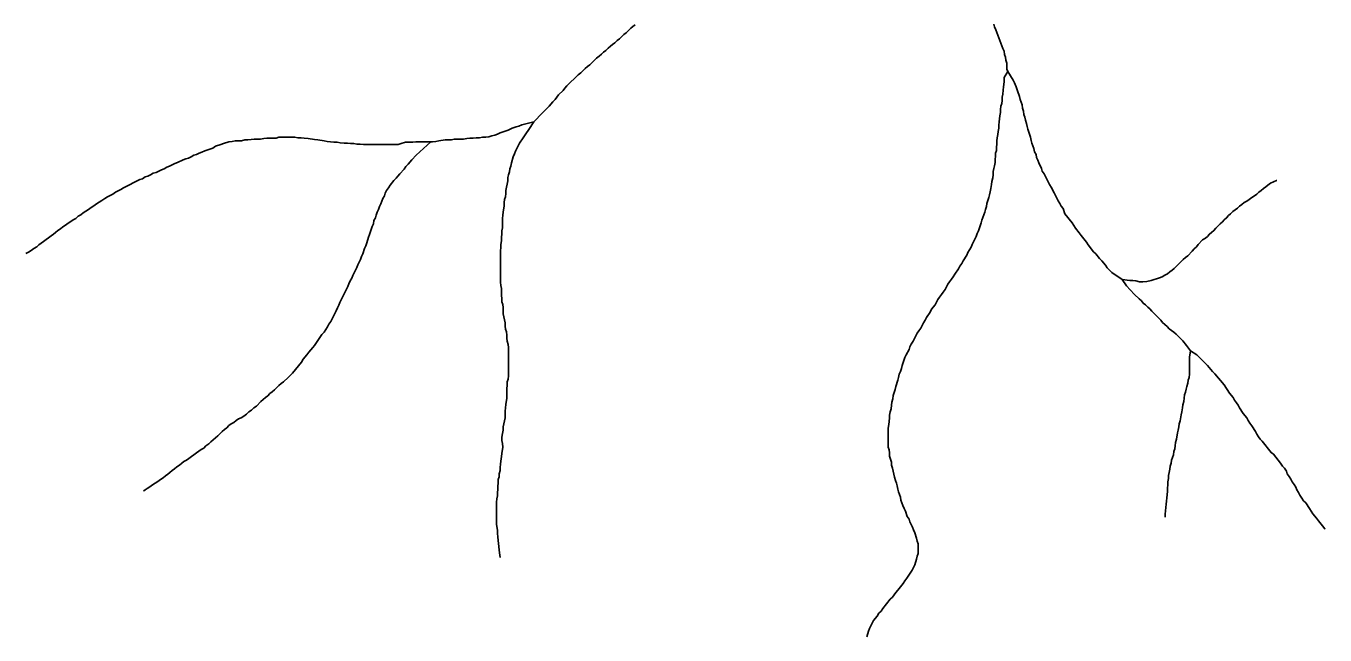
# Model space of a CAD drawing. Extents: x 652.3 to 678, y 7316.9 to 7344.9.
# Drawn here: x 658.417 to 660.712, y 7331.754 to 7332.83 of the extents above; entities that cross this region are included whole.
import ezdxf

# ---------------------------------------------------------------- set-up
doc = ezdxf.new("R2010")
doc.units = 0
doc.header["$LTSCALE"] = 0.032
doc.layers.add('7', color=7, linetype='Continuous', lineweight=25)

msp = doc.modelspace()

# ---------------------------------------------------------------- linework, layer by layer
at = {"layer": '7'}
for points in [[(659.4931, 7332.8324), (659.4892, 7332.8292), (659.4852, 7332.826), (659.4812, 7332.822), (659.4772, 7332.818), (659.4732, 7332.8149), (659.4693, 7332.8117), (659.4653, 7332.8077), (659.4613, 7332.8045), (659.4573, 7332.8005), (659.4533, 7332.7973), (659.4494, 7332.7942), (659.4454, 7332.791), (659.4414, 7332.787), (659.4374, 7332.7838), (659.4335, 7332.7806), (659.4295, 7332.7767), (659.4247, 7332.7735), (659.4128, 7332.7615), (659.4088, 7332.7584), (659.4048, 7332.7552), (659.3969, 7332.7472), (659.3921, 7332.744), (659.3722, 7332.7241), (659.369, 7332.7202), (659.3658, 7332.7162), (659.3579, 7332.7082), (659.3515, 7332.7003), (659.3475, 7332.6963), (659.3412, 7332.6883), (659.3372, 7332.6844), (659.3292, 7332.6764), (659.3141, 7332.6605)], [(660.1265, 7332.8332), (660.1281, 7332.8284), (660.1305, 7332.8236), (660.1337, 7332.8141), (660.1353, 7332.8093), (660.1376, 7332.8045), (660.1408, 7332.795), (660.1424, 7332.7902), (660.1448, 7332.7854), (660.1456, 7332.7798), (660.1472, 7332.7751), (660.148, 7332.7695), (660.1496, 7332.7647), (660.1496, 7332.7536), (660.1512, 7332.7496)], [(660.1512, 7332.7496), (660.1448, 7332.7393), (660.1448, 7332.7313), (660.144, 7332.7226), (660.1432, 7332.717), (660.1424, 7332.7098), (660.1416, 7332.7043), (660.1416, 7332.6987), (660.1408, 7332.6931), (660.1392, 7332.6883), (660.1384, 7332.6828), (660.1384, 7332.6772), (660.1376, 7332.6716), (660.136, 7332.6605), (660.1353, 7332.6549), (660.1353, 7332.6494), (660.1345, 7332.6438), (660.1337, 7332.6382), (660.1329, 7332.6326), (660.1321, 7332.6271), (660.1321, 7332.6215), (660.1313, 7332.6159), (660.1313, 7332.6104), (660.1297, 7332.6056), (660.1297, 7332.6), (660.1289, 7332.5944), (660.1289, 7332.5889), (660.1281, 7332.5833), (660.1265, 7332.5785), (660.1257, 7332.573), (660.1257, 7332.5674), (660.1249, 7332.5618), (660.1233, 7332.5555), (660.1225, 7332.5499), (660.1217, 7332.5427), (660.1201, 7332.5372), (660.1193, 7332.5316), (660.1177, 7332.5268), (660.1162, 7332.522), (660.1146, 7332.5165), (660.1138, 7332.5109), (660.1122, 7332.5061), (660.1106, 7332.5014), (660.1058, 7332.487), (660.1042, 7332.4823), (660.0994, 7332.4679), (660.0971, 7332.4632), (660.0955, 7332.4584), (660.0907, 7332.4488), (660.0883, 7332.4441), (660.0867, 7332.4393), (660.0835, 7332.4345), (660.0811, 7332.4297), (660.0788, 7332.425), (660.0724, 7332.4154), (660.07, 7332.4106), (660.0668, 7332.4059), (660.0644, 7332.4011)], [(660.1512, 7332.7496), (660.1607, 7332.7345), (660.1631, 7332.7297), (660.1663, 7332.7226), (660.1687, 7332.7154), (660.1719, 7332.7058), (660.1734, 7332.7003), (660.1766, 7332.6907), (660.1774, 7332.6852), (660.179, 7332.6796), (660.1798, 7332.674), (660.1814, 7332.6692), (660.183, 7332.6637), (660.1846, 7332.6581), (660.1854, 7332.6525), (660.187, 7332.6478), (660.1917, 7332.6334), (660.1925, 7332.6279), (660.1941, 7332.6231), (660.1957, 7332.6183), (660.1973, 7332.6135), (660.1989, 7332.608), (660.2013, 7332.6032), (660.2021, 7332.5976), (660.2045, 7332.5929), (660.2061, 7332.5881), (660.2108, 7332.5785), (660.2124, 7332.5738), (660.2156, 7332.569), (660.2228, 7332.5547), (660.2252, 7332.5499), (660.2283, 7332.5451), (660.2331, 7332.5356), (660.2355, 7332.5308), (660.2403, 7332.5212), (660.2435, 7332.5165), (660.2459, 7332.5117), (660.249, 7332.5077), (660.2522, 7332.4982), (660.2649, 7332.4823), (660.2713, 7332.4727), (660.2777, 7332.4648), (660.2809, 7332.46), (660.2904, 7332.448), (660.2936, 7332.4433), (660.3031, 7332.4313), (660.3071, 7332.4274), (660.3135, 7332.4194), (660.3175, 7332.4154), (660.3238, 7332.4075), (660.327, 7332.4027), (660.335, 7332.3947), (660.3533, 7332.382)], [(659.1319, 7332.6255), (659.1351, 7332.6255), (659.1406, 7332.6263), (659.1462, 7332.6271), (659.1574, 7332.6287), (659.1685, 7332.6287), (659.1733, 7332.6303), (659.19, 7332.6303), (659.1955, 7332.6311), (659.2011, 7332.6318), (659.2067, 7332.6318), (659.2123, 7332.6326), (659.2178, 7332.6326), (659.2234, 7332.6334), (659.229, 7332.6334), (659.2345, 7332.6342), (659.2401, 7332.6358), (659.2449, 7332.6374), (659.2497, 7332.639), (659.2544, 7332.6414), (659.2687, 7332.6462), (659.2759, 7332.6494), (659.2831, 7332.6517), (659.2878, 7332.6533), (659.2926, 7332.6557), (659.3141, 7332.6605)], [(659.3141, 7332.6605), (659.3053, 7332.647), (659.2998, 7332.6398), (659.295, 7332.6326), (659.2886, 7332.6231), (659.2863, 7332.6183), (659.2815, 7332.6088), (659.2799, 7332.604), (659.2775, 7332.5992), (659.2743, 7332.5881), (659.2735, 7332.5825), (659.2719, 7332.5777), (659.2711, 7332.5722), (659.2695, 7332.5674), (659.268, 7332.5626), (659.268, 7332.5563), (659.2672, 7332.5507), (659.2656, 7332.5451), (659.2648, 7332.5395), (659.2648, 7332.534), (659.264, 7332.5284), (659.2624, 7332.5236), (659.2616, 7332.5181), (659.2616, 7332.5125), (659.26, 7332.5014), (659.2592, 7332.4958), (659.2584, 7332.4902), (659.2584, 7332.4735), (659.2576, 7332.4679), (659.2576, 7332.4624), (659.2568, 7332.4568), (659.2568, 7332.4504), (659.256, 7332.4441), (659.256, 7332.4385), (659.2552, 7332.4329), (659.2552, 7332.3772), (659.256, 7332.3717), (659.2568, 7332.3661), (659.2568, 7332.3542), (659.2576, 7332.3486), (659.2576, 7332.343), (659.2592, 7332.3382), (659.26, 7332.3327), (659.26, 7332.3215), (659.2608, 7332.316), (659.2624, 7332.3112), (659.2632, 7332.3056), (659.2632, 7332.3), (659.264, 7332.2945), (659.2656, 7332.2897), (659.2664, 7332.2841), (659.2664, 7332.2786), (659.2672, 7332.273), (659.2687, 7332.2674), (659.2695, 7332.2619), (659.2695, 7332.2117), (659.2687, 7332.2062), (659.2672, 7332.2014), (659.2672, 7332.195), (659.2664, 7332.1894), (659.2664, 7332.1727), (659.2648, 7332.1616), (659.264, 7332.1552), (659.2632, 7332.1497), (659.2632, 7332.1377), (659.2624, 7332.1322), (659.2608, 7332.1274), (659.26, 7332.1218), (659.26, 7332.1162), (659.2584, 7332.1099), (659.2576, 7332.1035), (659.2576, 7332.0979), (659.2584, 7332.0924), (659.2592, 7332.086), (659.2576, 7332.0749), (659.2568, 7332.0693), (659.256, 7332.0613), (659.2552, 7332.0558), (659.2544, 7332.0502), (659.2544, 7332.0446), (659.2528, 7332.0391), (659.2528, 7332.0335), (659.2512, 7332.0287), (659.2512, 7332.0223), (659.2504, 7332.0168), (659.2504, 7332.0112), (659.2497, 7332.0056), (659.2497, 7332.0001), (659.2489, 7331.9945), (659.2481, 7331.9889), (659.2481, 7331.9499), (659.2497, 7331.9388), (659.2497, 7331.9332), (659.2504, 7331.9277), (659.2512, 7331.9213), (659.2536, 7331.899), (659.2545, 7331.8911), (659.2545, 7331.8907)], [(658.4261, 7332.4337), (658.4309, 7332.4369), (658.4357, 7332.4401), (658.4396, 7332.4433), (658.4436, 7332.4465), (658.4476, 7332.4496), (658.4524, 7332.4528), (658.4563, 7332.456), (658.4611, 7332.4592), (658.4651, 7332.4624), (658.4691, 7332.4655), (658.4731, 7332.4687), (658.4778, 7332.4719), (658.4818, 7332.4751), (658.4866, 7332.4783), (658.4914, 7332.4815), (658.4961, 7332.4846), (658.5001, 7332.4878), (658.5049, 7332.4902), (658.5089, 7332.4942), (658.5136, 7332.4966), (658.5176, 7332.4998), (658.5224, 7332.5029), (658.5272, 7332.5061), (658.5319, 7332.5093), (658.5367, 7332.5125), (658.5415, 7332.5157), (658.5463, 7332.5189), (658.551, 7332.522), (658.5558, 7332.5252), (658.5606, 7332.5284), (658.5701, 7332.5332), (658.5749, 7332.5364), (658.5845, 7332.5411), (658.5892, 7332.5443), (658.6179, 7332.5586), (658.6226, 7332.5602), (658.6274, 7332.5634), (658.6322, 7332.565), (658.637, 7332.5674), (658.6417, 7332.5698), (658.6465, 7332.5714), (658.6513, 7332.5738), (658.6561, 7332.5761), (658.6608, 7332.5777), (658.6656, 7332.5809), (658.6704, 7332.5825), (658.6799, 7332.5873), (658.6847, 7332.5889), (658.6943, 7332.5937), (658.699, 7332.5952), (658.7038, 7332.5968), (658.7086, 7332.5992), (658.7134, 7332.6016), (658.7181, 7332.6032), (658.7229, 7332.6056), (658.7277, 7332.6072), (658.7325, 7332.6096), (658.7468, 7332.6143), (658.7515, 7332.6175), (658.7611, 7332.6207), (658.7659, 7332.6223), (658.7754, 7332.6255), (658.781, 7332.6263), (658.7866, 7332.6271), (658.7977, 7332.6271), (658.8033, 7332.6287), (658.8088, 7332.6287), (658.8144, 7332.6295), (658.82, 7332.6303), (658.8311, 7332.6303), (658.8367, 7332.6311), (658.8423, 7332.6318), (658.859, 7332.6318), (658.8637, 7332.6334), (658.8916, 7332.6334), (658.8972, 7332.6326), (658.9027, 7332.6326), (658.9083, 7332.6318), (658.9155, 7332.6311), (658.9266, 7332.6295), (658.9322, 7332.6287), (658.9433, 7332.6271), (658.9489, 7332.6263), (658.9545, 7332.6255), (658.9608, 7332.6247), (658.9664, 7332.6247), (658.972, 7332.6239), (658.9791, 7332.6231), (658.9847, 7332.6231), (658.9903, 7332.6223), (658.9958, 7332.6223), (659.0014, 7332.6215), (659.007, 7332.6215), (659.0133, 7332.6207), (659.0746, 7332.6207), (659.0794, 7332.6223), (659.0873, 7332.6247), (659.1001, 7332.6247), (659.1056, 7332.6255), (659.1319, 7332.6255)], [(658.7181, 7332.0757), (658.7221, 7332.0788), (658.7261, 7332.082), (658.7309, 7332.0844), (658.7348, 7332.0884), (658.7396, 7332.0916), (658.7436, 7332.0956), (658.7476, 7332.0987), (658.7515, 7332.1027), (658.7555, 7332.1059), (658.7635, 7332.1139), (658.7675, 7332.117), (658.7714, 7332.1202), (658.7754, 7332.1242), (658.7794, 7332.1274), (658.7842, 7332.1298), (658.7882, 7332.1329), (658.7921, 7332.1361), (658.7969, 7332.1377), (658.8017, 7332.1409), (658.8065, 7332.1441), (658.8104, 7332.1481), (658.8152, 7332.1513), (658.8192, 7332.1552), (658.824, 7332.1584), (658.8319, 7332.1664), (658.8359, 7332.1703), (658.8399, 7332.1735), (658.8438, 7332.1767), (658.8478, 7332.1807), (658.8518, 7332.1839), (658.8558, 7332.1871), (658.8637, 7332.195), (658.8677, 7332.1982), (658.8717, 7332.2014), (658.8797, 7332.2093), (658.8836, 7332.2125), (658.8876, 7332.2165), (658.9035, 7332.2364), (658.9067, 7332.2412), (658.9131, 7332.2491), (658.9163, 7332.2539), (658.9202, 7332.2579), (658.9234, 7332.2619), (658.9266, 7332.2658), (658.9298, 7332.2706), (658.9393, 7332.2849), (658.9433, 7332.2889), (658.9465, 7332.2937), (658.9497, 7332.2985), (658.9521, 7332.3032), (658.9552, 7332.308), (658.9576, 7332.3128), (658.9648, 7332.3271), (658.9672, 7332.3319), (658.9696, 7332.3366), (658.9712, 7332.3414), (658.9735, 7332.3462), (658.9759, 7332.351), (658.9831, 7332.3653), (658.9855, 7332.3701), (658.9871, 7332.3748), (658.9895, 7332.3796), (658.9926, 7332.3844), (658.9942, 7332.3892), (659.0014, 7332.4035), (659.003, 7332.4083), (659.0078, 7332.4178), (659.0094, 7332.4226), (659.0117, 7332.4274), (659.0149, 7332.4369), (659.0173, 7332.4417), (659.0189, 7332.4472), (659.0221, 7332.4568), (659.0237, 7332.4616), (659.0284, 7332.4759), (659.0308, 7332.4807), (659.0316, 7332.4862), (659.034, 7332.491), (659.0356, 7332.4958), (659.0372, 7332.5014), (659.0396, 7332.5061), (659.0412, 7332.5109), (659.0436, 7332.5157), (659.0452, 7332.5204), (659.0475, 7332.5252), (659.0499, 7332.53), (659.0515, 7332.5348), (659.0539, 7332.5395), (659.0571, 7332.5443), (659.0603, 7332.5491), (659.0666, 7332.5571), (659.0706, 7332.561), (659.0738, 7332.565), (659.077, 7332.569), (659.0849, 7332.5769), (659.0881, 7332.5817), (659.0921, 7332.5857), (659.0985, 7332.5937), (659.1064, 7332.6016), (659.1319, 7332.6255)], [(660.3533, 7332.382), (660.3668, 7332.3804), (660.3724, 7332.3804), (660.3779, 7332.3796), (660.3843, 7332.378), (660.3899, 7332.378), (660.397, 7332.3788), (660.405, 7332.3804), (660.4193, 7332.3852), (660.4241, 7332.3868), (660.4289, 7332.39), (660.4336, 7332.3923), (660.4376, 7332.3955), (660.4416, 7332.3987), (660.4456, 7332.4019), (660.4495, 7332.4059), (660.4615, 7332.4178), (660.4655, 7332.421), (660.4694, 7332.4242), (660.4774, 7332.4321), (660.4806, 7332.4361), (660.4846, 7332.4401), (660.4877, 7332.4441), (660.4957, 7332.452), (660.5005, 7332.4552), (660.5045, 7332.4584), (660.5076, 7332.4624), (660.5116, 7332.4655), (660.5156, 7332.4687), (660.5188, 7332.4727), (660.5267, 7332.4807), (660.5307, 7332.4838), (660.5339, 7332.4878), (660.5379, 7332.491), (660.5411, 7332.495), (660.545, 7332.4982), (660.549, 7332.5021), (660.553, 7332.5053), (660.557, 7332.5085), (660.5609, 7332.5117), (660.5649, 7332.5149), (660.5689, 7332.5181), (660.5737, 7332.5204), (660.5777, 7332.5236), (660.5824, 7332.5268), (660.5872, 7332.53), (660.5912, 7332.5332), (660.5952, 7332.5364), (660.5991, 7332.5395), (660.6031, 7332.5427), (660.6071, 7332.5459), (660.6111, 7332.5491), (660.6158, 7332.5523), (660.6262, 7332.5571), (660.6266, 7332.5572)], [(658.4166, 7332.4281), (658.4213, 7332.4305), (658.4261, 7332.4337)], [(660.0644, 7332.4011), (660.0581, 7332.3915), (660.0549, 7332.3868), (660.0517, 7332.3828), (660.0485, 7332.378), (660.0453, 7332.374), (660.0406, 7332.3645), (660.0374, 7332.3597), (660.0342, 7332.3557), (660.031, 7332.351), (660.0278, 7332.347), (660.0254, 7332.3422), (660.0231, 7332.3374), (660.0167, 7332.3295), (660.0143, 7332.3247), (660.0079, 7332.3152), (660.0056, 7332.3104), (660.0024, 7332.3056), (659.9976, 7332.2961), (659.9944, 7332.2913), (659.9912, 7332.2873), (659.9888, 7332.2825), (659.9841, 7332.273), (659.9809, 7332.2682), (659.9785, 7332.2634), (659.9769, 7332.2587), (659.9721, 7332.2491), (659.9697, 7332.2443), (659.965, 7332.23), (659.9634, 7332.2252), (659.9618, 7332.2197), (659.9594, 7332.2149), (659.9586, 7332.2093), (659.957, 7332.2046), (659.9538, 7332.1934), (659.9522, 7332.1879), (659.9507, 7332.1823), (659.9491, 7332.1775), (659.9483, 7332.1711), (659.9467, 7332.1656), (659.9459, 7332.16), (659.9451, 7332.1536), (659.9435, 7332.1481), (659.9427, 7332.1425), (659.9427, 7332.1369), (659.9411, 7332.1258), (659.9403, 7332.1194), (659.9403, 7332.086), (659.9419, 7332.0812), (659.9427, 7332.0757), (659.9427, 7332.0701), (659.9443, 7332.0645), (659.9459, 7332.0597), (659.9459, 7332.0542), (659.9475, 7332.0486), (659.9491, 7332.0438), (659.9499, 7332.0383), (659.9514, 7332.0327), (659.953, 7332.0271), (659.9546, 7332.0223), (659.9562, 7332.0176), (659.957, 7332.012), (659.9586, 7332.0072), (659.9602, 7332.0025), (659.9618, 7331.9977), (659.9626, 7331.9921), (659.9658, 7331.9826), (659.9682, 7331.9778), (659.9705, 7331.973), (659.9737, 7331.9635), (659.9769, 7331.9587), (659.9785, 7331.9539), (659.9833, 7331.9444), (659.9849, 7331.9396), (659.9873, 7331.9348), (659.9904, 7331.9253), (659.9912, 7331.9197), (659.9928, 7331.9149), (659.9928, 7331.8982), (659.9912, 7331.8934), (659.9904, 7331.8879), (659.9873, 7331.8783), (659.9849, 7331.8736), (659.9825, 7331.8688), (659.9729, 7331.8545), (659.9697, 7331.8497), (659.9666, 7331.8449), (659.957, 7331.833), (659.9538, 7331.829), (659.9475, 7331.821), (659.9435, 7331.8171), (659.9308, 7331.8011), (659.9276, 7331.7964), (659.9236, 7331.7924), (659.9204, 7331.7876), (659.9141, 7331.7797), (659.9069, 7331.7653), (659.9053, 7331.7606), (659.9021, 7331.751)], [(660.3533, 7332.382), (660.3612, 7332.3709), (660.3676, 7332.3637), (660.3755, 7332.3557), (660.3835, 7332.3478), (660.3875, 7332.3446), (660.3907, 7332.3406), (660.3946, 7332.3374), (660.3986, 7332.3335), (660.4026, 7332.3303), (660.4058, 7332.3263), (660.4217, 7332.3104), (660.4249, 7332.3064), (660.4289, 7332.3024), (660.4328, 7332.2992), (660.4368, 7332.2953), (660.4408, 7332.2921), (660.4448, 7332.2889), (660.4488, 7332.2857), (660.4607, 7332.2738), (660.4671, 7332.2658), (660.4742, 7332.2563)], [(660.4742, 7332.2563), (660.4726, 7332.2451), (660.4726, 7332.2149), (660.4718, 7332.2093), (660.4702, 7332.2046), (660.4694, 7332.199), (660.4678, 7332.1934), (660.4663, 7332.1886), (660.4655, 7332.1831), (660.4639, 7332.1783), (660.4631, 7332.1727), (660.4623, 7332.1664), (660.4607, 7332.1608), (660.4599, 7332.1552), (660.4591, 7332.1481), (660.4575, 7332.1433), (660.4559, 7332.1322), (660.4543, 7332.1274), (660.4535, 7332.1218), (660.4527, 7332.1162), (660.4511, 7332.1115), (660.4495, 7332.1003), (660.448, 7332.094), (660.4472, 7332.0884), (660.4464, 7332.0828), (660.4448, 7332.078), (660.444, 7332.0725), (660.4408, 7332.0629), (660.44, 7332.0574), (660.4384, 7332.0526), (660.4376, 7332.047), (660.4368, 7332.0414), (660.4352, 7332.0359), (660.4352, 7332.0303), (660.4344, 7332.0247), (660.4344, 7332.0192), (660.4336, 7332.0136), (660.4336, 7332.008), (660.4328, 7332.0017), (660.4312, 7331.985)], [(660.4742, 7332.2563), (660.4854, 7332.2491), (660.4973, 7332.2372), (660.5045, 7332.23), (660.5132, 7332.2197), (660.5172, 7332.2157), (660.5235, 7332.2077), (660.5275, 7332.2038), (660.5339, 7332.1958), (660.5434, 7332.1815), (660.5498, 7332.1735), (660.5522, 7332.1688), (660.5554, 7332.164), (660.5586, 7332.16), (660.5609, 7332.1552), (660.5673, 7332.1457), (660.5737, 7332.1377), (660.5761, 7332.1329), (660.5792, 7332.1282), (660.5824, 7332.1234), (660.5888, 7332.1139), (660.5912, 7332.1091), (660.5944, 7332.1043), (660.5975, 7332.1003), (660.6007, 7332.0963), (660.6166, 7332.0765), (660.6206, 7332.0733), (660.6334, 7332.0574), (660.6365, 7332.0526), (660.6405, 7332.0486), (660.6437, 7332.0438), (660.6453, 7332.0391), (660.6485, 7332.0343), (660.6517, 7332.0295), (660.654, 7332.0247), (660.6572, 7332.02), (660.6604, 7332.0152), (660.662, 7332.0104), (660.6652, 7332.0056), (660.6676, 7332.0009), (660.6708, 7331.9961), (660.6739, 7331.9913), (660.6779, 7331.9873), (660.6843, 7331.9778), (660.6875, 7331.973), (660.6906, 7331.9682), (660.697, 7331.9603), (660.7002, 7331.9555), (660.7074, 7331.9468), (660.7114, 7331.9418), (660.7119, 7331.9412)], [(658.6242, 7332.008), (658.6249, 7332.0085), (658.6274, 7332.0104), (658.6306, 7332.0128), (658.6354, 7332.016), (658.6402, 7332.0192), (658.6449, 7332.0223), (658.6497, 7332.0255), (658.6545, 7332.0287), (658.6593, 7332.0319), (658.6632, 7332.0351), (658.6672, 7332.0383), (658.6712, 7332.0414), (658.6752, 7332.0446), (658.6791, 7332.0478), (658.6831, 7332.051), (658.6879, 7332.0542), (658.6919, 7332.0574), (658.6959, 7332.0605), (658.7006, 7332.0629), (658.7046, 7332.0661), (658.7094, 7332.0693), (658.7134, 7332.0725), (658.7181, 7332.0757)], [(660.4312, 7331.985), (660.4297, 7331.9674), (660.4297, 7331.9674), (660.4295, 7331.9659), (660.4294, 7331.9643), (660.4292, 7331.9627), (660.4292, 7331.9623)]]:
    msp.add_lwpolyline(points, dxfattribs=at)

doc.saveas('drawing.dxf')
